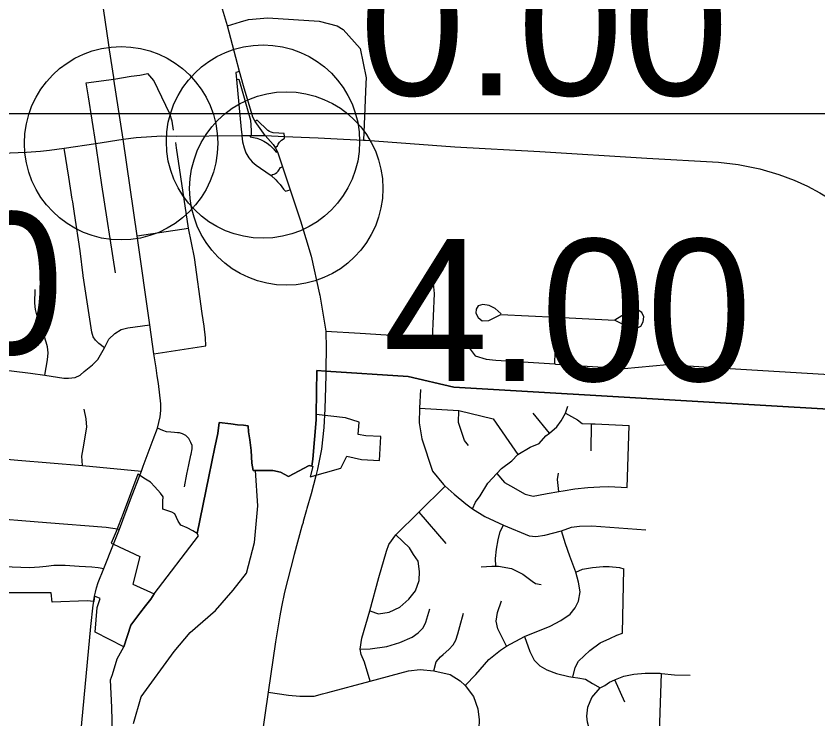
# Model space of a CAD drawing. Extents: x 1659811 to 1934326, y 644115 to 934867.
# Drawn here: x 1795957 to 1802180, y 760803 to 766254 of the extents above; entities that cross this region are included whole.
import ezdxf

# ---------------------------------------------------------------- set-up
doc = ezdxf.new("R2010")
doc.units = 0
for name, color, linetype in [('Default', 7, 'Continuous'), ('GM_X_City_Street', 7, 'Continuous'), ('GM_X_Corporation', 7, 'Continuous'), ('GM_X_County_Road', 7, 'Continuous'), ('GM_X_Interchange_Ramps', 7, 'Continuous'), ('GM_X_State_Route', 7, 'Continuous'), ('GM_X_Township', 7, 'Continuous'), ('GM_X_US_Route', 7, 'Continuous'), ('SC_Scratch1', 7, 'Continuous')]:
    doc.layers.add(name, color=color, linetype=linetype)

msp = doc.modelspace()

# ---------------------------------------------------------------- linework, layer by layer
at = {"layer": 'Default'}
for centre in [(1796771.5, 765267.3), (1797873.2, 765280.4), (1797873.2, 765280.4), (1798054, 764916.5)]:
    msp.add_circle(centre, 750, dxfattribs=at)
at = {"layer": 'GM_X_City_Street'}
for points in [[(1797597.8, 766178.5), (1797698, 766207.9), (1797761.6, 766227.4), (1797909.8, 766240.5), (1798308.6, 766215.3), (1798448.2, 766179.3), (1798495.1, 766150), (1798626.6, 766003.3), (1798672.9, 765774.4), (1798672.1, 765731.3), (1798658.1, 765414), (1798653.2, 765291.5)], [(1796501.3, 765735.7), (1796716.8, 765765.1), (1796850.1, 765788.7), (1796917.1, 765796), (1796979.1, 765809)], [(1797179.3, 765368.4), (1797167.6, 765437.7), (1797148.9, 765495.7), (1797025, 765754.1), (1796979.1, 765809)], [(1796622.3, 764946.1), (1796603.1, 765068.7), (1796577.1, 765266.3), (1796517.8, 765628.1), (1796501.3, 765735.7)], [(1797042.9, 763526.9), (1797026.6, 763633.6), (1796995.1, 763860.1), (1796897.7, 764549.7), (1796787.2, 765300.1)], [(1797429.2, 763696.1), (1797427.4, 763759.4), (1797416.6, 763849.9), (1797402.1, 763947.5), (1797340.7, 764381.5), (1797293.7, 764609.4), (1797201.5, 765231.5), (1797197.1, 765274.3)], [(1796393.4, 764833.3), (1796366.3, 765005.1), (1796330.5, 765228.9)], [(1796729.6, 764262.2), (1796622.3, 764946.1)], [(1796477.2, 764238.3), (1796476.6, 764242.3), (1796454, 764432.1), (1796411, 764721.7), (1796396.6, 764812.8), (1796393.4, 764833.3)], [(1796897.7, 764549.7), (1797293.7, 764609.4)], [(1796642.9, 763681.7), (1796599.5, 763714.2), (1796574.2, 763741.4), (1796556.1, 763766.7), (1796545.3, 763802.8), (1796477.2, 764238.3)], [(1799187.3, 763750.4), (1799203.6, 764101.2), (1799196.3, 764180.8)], [(1796180.1, 763468.3), (1796200, 763587.6), (1796205.4, 763641.9), (1796201.8, 763688.9), (1796190.9, 763725.1), (1796131.2, 763913.7), (1796118.5, 763937.7), (1796108.2, 763979.1), (1796102, 764026.8), (1796104, 764134.4)], [(1799721.2, 763945.2), (1799673.8, 763985.8), (1799628.1, 764010.4), (1799580.2, 764017), (1799544.1, 764007.5), (1799527.8, 763981.6), (1799525.4, 763949.6), (1799543, 763915.3), (1799572.6, 763890.9), (1799624.6, 763892.3), (1799670.9, 763915.8), (1799719.2, 763939.2), (1800148.5, 763918.4), (1800604.2, 763894.3), (1800711.5, 763840.9), (1800769.3, 763830.2), (1800805.6, 763849.8), (1800824, 763881.6), (1800828.5, 763921.6), (1800812.9, 763955.9), (1800785.1, 763972.2), (1800745.1, 763966.7), (1800690.9, 763949.4), (1800604.2, 763896.3)], [(1800138.3, 763555.6), (1800148.5, 763918.4)], [(1795263.9, 763581.7), (1796068, 763484.6), (1796180.1, 763468.3), (1796328.3, 763446.6), (1796362.7, 763444.8), (1796415.1, 763452), (1796453.1, 763470.1), (1796485.6, 763497.2), (1796550.7, 763549.7), (1796590.4, 763591.3), (1796642.9, 763681.7), (1796677.2, 763748.6), (1796722.4, 763792), (1796773, 763822.7), (1796825.4, 763837.2), (1796995.1, 763860.1)], [(1798360.7, 763810.9), (1798626.9, 763793.8), (1798910.2, 763775.3), (1799187.3, 763750.4), (1799393.4, 763707), (1799472.9, 763681.7), (1799519.2, 763619.1), (1799604.9, 763594), (1799680.7, 763585.1), (1800138.3, 763555.6), (1800142.1, 763555.4), (1800675.5, 763520.7), (1801008.3, 763551.5), (1801580.6, 763515.7), (1802395.9, 763466), (1802931.1, 763434), (1802972.6, 763431.5)], [(1797026.6, 763633.6), (1797429.2, 763696.1)], [(1796942.7, 762762), (1797020.3, 762971), (1797053.7, 763058.7), (1797074.5, 763146.4), (1797079.9, 763194.3), (1797080.8, 763245.8), (1797061.8, 763404.9), (1797052.5, 763463.6), (1797042.9, 763526.9)], [(1799096.4, 763357.3), (1799088.5, 763214.1), (1799085.3, 763098), (1799105.9, 762973.9), (1799188.1, 762725.6), (1799272.7, 762620.3), (1799287.5, 762606.9), (1799355.7, 762545.2), (1799446.7, 762469.9), (1799498.2, 762433.2)], [(1799088.5, 763214.1), (1799393.9, 763195), (1799659, 763130.5), (1799850.9, 762854.5)], [(1799498.2, 762433.2), (1799522.9, 762483), (1799559.5, 762532.7), (1799618.7, 762630.1), (1799687.4, 762705.4), (1799724.1, 762745), (1799804.8, 762804.2), (1799850.9, 762854.5), (1799946.1, 762910.6), (1800016.4, 762939.8), (1800069.1, 762999.3), (1800096.7, 763018), (1800154, 763068.4), (1800186.6, 763116), (1800219.9, 763174.1), (1800238, 763227.6)], [(1796472.5, 762767.5), (1796467.1, 762841.7), (1796477.9, 762898.6), (1796505.5, 763066.8), (1796501.9, 763130.1), (1796485.6, 763206.1)], [(1799468.7, 762923), (1799436.9, 762961.1), (1799417.8, 763015.2), (1799389.2, 763101.2), (1799393.9, 763195)], [(1800096.7, 763018), (1799969.7, 763174.5)], [(1800219.9, 763174.1), (1800314.6, 763122.5), (1800350.2, 763094), (1800422.4, 763091.7), (1800452.1, 763090.7), (1800715.9, 763077.5)], [(1800419.5, 762882.8), (1800422.4, 763091.7)], [(1797313.7, 762847.4), (1797315.8, 762857.1), (1797322.2, 762898.6), (1797323, 762922.2), (1797314, 762946.6), (1797297.8, 762978.2), (1797275.1, 763000.8), (1797247.1, 763013.5), (1797225.4, 763020.7), (1797210.1, 763022.5), (1797187.5, 763024.3), (1797157.6, 763026.1), (1797124.2, 763029.8), (1797096.2, 763040.6), (1797053.7, 763058.7)], [(1800699.8, 762598.8), (1800715.9, 763077.5)], [(1795272.5, 762874.3), (1795970.4, 762810.1), (1796472.5, 762767.5), (1796929, 762725)], [(1797282.8, 762700.3), (1797297.3, 762773.9), (1797313.7, 762847.4)], [(1796924.2, 762712.6), (1796929, 762725), (1796942.7, 762762)], [(1797263.4, 762602.1), (1797282.8, 762700.3)], [(1799687.4, 762705.4), (1799746.7, 762636.6), (1799794.4, 762609.9), (1799907.5, 762546.4), (1799939.4, 762538), (1799969.3, 762529.6), (1800011.3, 762537.1), (1800079.5, 762550.3), (1800169.7, 762567), (1800201.7, 762572.9), (1800293.8, 762587.8), (1800393.9, 762596.5), (1800488, 762603.4), (1800557.9, 762604.6), (1800699.8, 762598.8)], [(1800169.7, 762567), (1800158.8, 762659.6), (1800167.4, 762709.5)], [(1798704.6, 761095.7), (1798661.2, 761244), (1798634.4, 761303.8), (1798627.7, 761344.1), (1798639.9, 761429.9), (1798702.2, 761640.2), (1798771.8, 761899.2), (1798830.4, 762104.8), (1798849, 762156.7), (1798903.8, 762230.2), (1799082.1, 762406.3), (1799287.5, 762606.9)], [(1795173.2, 762404.8), (1795682, 762368.8), (1796194.1, 762325.4), (1796655.1, 762290.1), (1796758.4, 762273.4)], [(1799082.1, 762406.3), (1799290.9, 762163.3)], [(1799498.2, 762433.2), (1799595.4, 762373.9), (1799738.8, 762306.7), (1799939.4, 762223.4), (1799991.3, 762218.8), (1800059.4, 762228), (1800190.4, 762260.7), (1800268.1, 762289.6), (1800328.2, 762298.8), (1800424.2, 762301.7), (1800843.6, 762270.5)], [(1799678.9, 761987.4), (1799677.3, 762048.3), (1799684.2, 762118.4), (1799699.1, 762192.3), (1799713.9, 762256.3), (1799738.8, 762306.7)], [(1798702.2, 761640.2), (1798770.3, 761618.7), (1798852.4, 761631.7), (1798934.9, 761670.8), (1799005.6, 761732), (1799056.4, 761797.5), (1799085.4, 761875.3), (1799086.3, 761947.4), (1799077.3, 762025.7), (1799041.9, 762078.2), (1799010.6, 762128.7), (1798903.8, 762230.2)], [(1799442.2, 761063.1), (1799524, 761148.6), (1799625.4, 761263.6), (1799716.3, 761336.6), (1799762.5, 761366.2), (1799902.4, 761442.4), (1800100.5, 761522.2), (1800185, 761567.3), (1800255.6, 761614.5), (1800296.2, 761664.1), (1800320.8, 761715.9), (1800333.7, 761787.8), (1800322.7, 761864.1), (1800302, 761941.4), (1800255.3, 762065.3), (1800220.5, 762161.9), (1800190.4, 762260.7)], [(1796570.4, 761776.5), (1796572.1, 761786.3), (1796581.1, 761819.4), (1796594.5, 761859.9), (1796637, 761968.6), (1796714.2, 762157.8), (1796719.1, 762170.5)], [(1795213.2, 762011.7), (1795249.5, 762012.7), (1795520.3, 761998.1), (1796060.8, 761976.4), (1796139.9, 761981.8), (1796189.6, 761987.2), (1796249.2, 761994.5), (1796338.7, 761994.5), (1796445.4, 761988.1), (1796544.8, 761983.6), (1796593.6, 761977.3), (1796637, 761968.6)], [(1799566.5, 761983.6), (1799648.5, 761986.6), (1799678.9, 761987.4), (1799700.5, 761987.9), (1799802.2, 761968.7), (1799889.7, 761925.5), (1799960.9, 761870.6), (1799986.7, 761852.2), (1800030.6, 761845.7)], [(1800278.7, 761128), (1800295.8, 761202.6), (1800322.2, 761250.6), (1800410.7, 761334.2), (1800489.1, 761391.9), (1800565.3, 761427.5), (1800619.5, 761453.3), (1800663.6, 761467), (1800672.8, 761967.9)], [(1800302, 761941.4), (1800352.8, 761963.7), (1800430.8, 761977.3), (1800512.9, 761984.8), (1800558.9, 761984.6), (1800640.9, 761978.1), (1800672.8, 761967.9)], [(1799762.5, 761366.2), (1799731.4, 761428.6), (1799694.4, 761501.2), (1799683.1, 761561.4), (1799692, 761629.4), (1799725.1, 761719.2)], [(1798627.7, 761344.1), (1798704.9, 761347), (1798835, 761363.4), (1798935.4, 761396.3), (1799031.9, 761437.2), (1799078.3, 761470.7), (1799116.7, 761508.2), (1799137.3, 761552.1), (1799151.9, 761604), (1799166.6, 761657.9)], [(1799199.9, 761175.3), (1799217.4, 761246.5), (1799251.8, 761284.2), (1799272.1, 761302), (1799314.5, 761341.5), (1799349, 761377.2), (1799369.4, 761413), (1799386, 761462.9), (1799400.7, 761518.8), (1799430, 761622.6)], [(1799902.4, 761442.4), (1799942.6, 761324.9), (1799978.2, 761258.6), (1800021.9, 761214.3), (1800075.7, 761183.9), (1800149.5, 761155.4), (1800245.4, 761132.8), (1800278.7, 761128), (1800317.3, 761122.4), (1800375.2, 761110), (1800429, 761077.7), (1800488.8, 761043.3)], [(1798335.7, 760997.9), (1798375.6, 761008.9), (1798704.6, 761095.7), (1799001.1, 761175.3), (1799091.5, 761186.1), (1799199.9, 761175.3), (1799326.5, 761146.3), (1799402.4, 761099.3), (1799442.2, 761063.1), (1799507.3, 760976.3), (1799539.8, 760882.3), (1799550.7, 760795.5), (1799543.4, 760593), (1799514.8, 760423.4), (1799519.8, 760308.4), (1799532.3, 760226.8), (1799555.5, 760162.4), (1799571.3, 760132.2)], [(1800488.8, 761043.3), (1800525, 761063.1), (1800563.1, 761086.9), (1800603.6, 761106), (1800609.3, 761108.7), (1800673.4, 761134.4), (1800751.5, 761150), (1800839.6, 761157.5), (1800955.6, 761156.8), (1800965.5, 761155.7), (1801067.5, 761144.1), (1801187.5, 761143.4)], [(1800680.1, 760934), (1800603.6, 761106)], [(1800940.7, 760395.7), (1800965.5, 761155.7)], [(1800650.4, 760331.2), (1800618.7, 760405.4), (1800585.2, 760485.7), (1800543.6, 760538), (1800533.8, 760551.2), (1800501.9, 760594.4), (1800452.3, 760650.7), (1800410.7, 760711.1), (1800391.1, 760777.3), (1800385.4, 760823.4), (1800393.9, 760893.5), (1800424.4, 760969.5), (1800488.8, 761043.3)], [(1797913.7, 761009.7), (1798071.7, 760987.2), (1798072, 760987.1)], [(1798072, 760987.1), (1798158.7, 760980), (1798178.3, 760980)], [(1798178.3, 760980), (1798270.7, 760980), (1798335.7, 760997.9)]]:
    msp.add_lwpolyline(points, dxfattribs=at)
at = {"layer": 'GM_X_Corporation'}
for points in [[(1802921.6, 763165.3), (1799354.2, 763374.8), (1799000.9, 763457.6), (1798361.6, 763501), (1798291.3, 763505.3), (1798284.6, 763163.2), (1798284.7, 763121.4), (1798260.9, 762817), (1798250.9, 762762.5), (1798231.7, 762767.6), (1798071, 762682.2), (1798010, 762716.1), (1797948.2, 762729.7), (1797880.7, 762729.8), (1797796.8, 762729.8), (1797787.7, 762787.3), (1797782.4, 762884.6), (1797769.8, 762967.7), (1797761.1, 763029.7), (1797757, 763077.1), (1797721.3, 763080.6), (1797675.6, 763082.7), (1797623.4, 763090.8), (1797533, 763101.5), (1797521.8, 763017.3), (1797500.3, 762911.5), (1797452.7, 762683.8), (1797362.6, 762240.5), (1797328.3, 762260.7), (1797285.5, 762285.9), (1797235.3, 762305.6), (1797214.8, 762337.4), (1797188.8, 762393.3), (1797166.5, 762406.9), (1797094.9, 762430.7), (1797095.3, 762464.4), (1797096.2, 762492.2), (1797097.6, 762525.9), (1797078.6, 762552.6), (1797034.8, 762603.1), (1796999.4, 762637.9), (1796960.1, 762661.1), (1796901.4, 762700.4), (1796787, 762397.3), (1796733.6, 762255.7), (1796695.4, 762167.2), (1796714.2, 762157.8), (1796917.1, 762062.2), (1796864.1, 761847.4), (1797027.7, 761772.6), (1797003.5, 761732.9), (1796960.9, 761681), (1796917.4, 761623.1), (1796846.9, 761530.4), (1796792.2, 761362.1), (1796570.4, 761475.1), (1796585.6, 761666.7), (1796609.2, 761738), (1796566.5, 761754.1), (1796559.5, 761714.8), (1796509.2, 761718.8), (1796235.8, 761707.7), (1796228, 761782.1), (1795879.4, 761782.1)], [(1802921.6, 763165.3), (1799354.2, 763374.8), (1799000.9, 763457.6), (1798361.6, 763501), (1798291.3, 763505.3), (1798284.6, 763163.2), (1798284.7, 763121.4), (1798260.9, 762817), (1798250.9, 762762.5), (1798231.7, 762767.6), (1798071, 762682.2), (1798010, 762716.1), (1797948.2, 762729.7), (1797880.7, 762729.8), (1797796.8, 762729.8), (1797787.7, 762787.3), (1797782.4, 762884.6), (1797769.8, 762967.7), (1797761.1, 763029.7), (1797757, 763077.1), (1797721.3, 763080.6), (1797675.6, 763082.7), (1797623.4, 763090.8), (1797533, 763101.5), (1797521.8, 763017.3), (1797500.3, 762911.5), (1797452.7, 762683.8), (1797362.6, 762240.5), (1797328.3, 762260.7), (1797285.5, 762285.9), (1797235.3, 762305.6), (1797214.8, 762337.4), (1797188.8, 762393.3), (1797166.5, 762406.9), (1797094.9, 762430.7), (1797095.3, 762464.4), (1797096.2, 762492.2), (1797097.6, 762525.9), (1797078.6, 762552.6), (1797034.8, 762603.1), (1796999.4, 762637.9), (1796960.1, 762661.1), (1796901.4, 762700.4), (1796787, 762397.3), (1796733.6, 762255.7), (1796695.4, 762167.2), (1796714.2, 762157.8), (1796917.1, 762062.2), (1796864.1, 761847.4), (1797027.7, 761772.6), (1797003.5, 761732.9), (1796960.9, 761681), (1796917.4, 761623.1), (1796846.9, 761530.4), (1796792.2, 761362.1), (1796570.4, 761475.1), (1796585.6, 761666.7), (1796609.2, 761738), (1796566.5, 761754.1), (1796559.5, 761714.8), (1796509.2, 761718.8), (1796235.8, 761707.7), (1796228, 761782.1), (1795879.4, 761782.1)], [(1796705.5, 760693.6), (1796698.9, 760891.1), (1796690.4, 761105.8), (1796704.7, 761147.6), (1796741.1, 761268.5), (1796792.2, 761362.1), (1796846.9, 761530.4), (1796917.4, 761623.1), (1796960.9, 761681), (1797003.5, 761732.9), (1797027.7, 761772.6), (1797373.6, 762222.8), (1797362.6, 762240.5), (1797452.7, 762683.8), (1797500.3, 762911.5), (1797521.8, 763017.3), (1797533, 763101.5), (1797623.4, 763090.8), (1797675.6, 763082.7), (1797721.3, 763080.6), (1797757, 763077.1), (1797761.1, 763029.7), (1797769.8, 762967.7), (1797782.4, 762884.6), (1797787.7, 762787.3), (1797796.8, 762729.8), (1797880.7, 762729.8), (1797948.2, 762729.7), (1798010, 762716.1), (1798071, 762682.2), (1798231.7, 762767.6), (1798250.9, 762762.5), (1798259.2, 762760.3), (1798240.1, 762680.9), (1798477.8, 762748.2), (1798522.9, 762841.9), (1798636.5, 762814), (1798776.3, 762807.9), (1798788.6, 762992.1), (1798672.3, 762998.2), (1798612, 763007.8), (1798618.4, 763104.6), (1798514.4, 763138.3), (1798284.6, 763163.2), (1798291.3, 763505.3), (1798361.6, 763501), (1799000.9, 763457.6), (1799354.2, 763374.8), (1802921.6, 763165.3)]]:
    msp.add_lwpolyline(points, dxfattribs=at)
at = {"layer": 'GM_X_County_Road'}
for points in [[(1796719.1, 762170.5), (1796758.4, 762273.4), (1796844.9, 762504.4), (1796924.2, 762712.6)], [(1796357, 759661.8), (1796357.2, 759704.5), (1796433.3, 760413.6), (1796537.3, 761519.7), (1796555.1, 761684.1), (1796559.5, 761714.7), (1796561.3, 761724.7)], [(1796561.3, 761724.7), (1796566.5, 761754.1), (1796570.4, 761776.5)]]:
    msp.add_lwpolyline(points, dxfattribs=at)
at = {"layer": 'GM_X_Interchange_Ramps'}
for points in [[(1797689.7, 765824.7), (1797662.3, 765816.9), (1797667, 765762.3), (1797704.1, 765374.9), (1797707.9, 765334.1), (1797708.4, 765327.8), (1797708.6, 765326), (1797715.2, 765277.9), (1797726.1, 765231.5), (1797738.8, 765194.2), (1797762.5, 765153.2), (1797788, 765123.2), (1797820.7, 765096.8), (1797853.5, 765074.9), (1797895.3, 765044.9), (1797935.9, 765016.2), (1797971.8, 764983.9), (1797986.8, 764967.9), (1798005.4, 764947.5), (1798033.2, 764911.5), (1798047.3, 764894.7), (1798084.4, 764907.3)], [(1797667, 765762.3), (1797684.3, 765763.8), (1797776.2, 765446.9), (1797781, 765365.3), (1797781.8, 765328.6)], [(1798039.1, 765320.5), (1798037.8, 765344.1), (1797995.8, 765346.4), (1797951.4, 765349.3), (1797937, 765353.5), (1797923.9, 765359.1), (1797909.9, 765365.6), (1797828.6, 765447.4), (1797812.7, 765436.2)], [(1797774.3, 765328.3), (1797774.3, 765318.3), (1797825.3, 765307), (1797853, 765295.5), (1797878.6, 765284.1), (1797904.3, 765267.7), (1797928.8, 765249.9), (1797945.5, 765233.7), (1797955.5, 765223.3), (1797974.7, 765197.3), (1797984.6, 765200.6)], [(1797966.6, 765235.4), (1797984.6, 765246.9), (1797992, 765259.1), (1798001.8, 765274.7), (1798009.7, 765284.7), (1798017.4, 765291.7), (1798028.4, 765299.6), (1798039, 765305.6), (1798039.1, 765320.5)], [(1797935.9, 765016.2), (1797947.9, 765024.1), (1797960, 765028), (1797970.6, 765034.1), (1797980.4, 765040.8), (1797990.9, 765049.9), (1797996.8, 765057.6), (1798009.8, 765079.7), (1798024.1, 765084.5)]]:
    msp.add_lwpolyline(points, dxfattribs=at)
at = {"layer": 'GM_X_State_Route'}
for points in [[(1797662, 765931.5), (1797597.8, 766178.5), (1797559.5, 766307.2), (1797438.8, 766996.6), (1797419.1, 767697.6), (1797419.4, 767844), (1797452.4, 768221.2), (1797474.8, 768350.1), (1797487.4, 768422.5), (1797490.5, 768440.1)], [(1796681.6, 765991), (1796675.5, 766029.9), (1796634.5, 766313.2), (1796584.2, 766648), (1796580, 766682.5)], [(1796714.7, 765778.5), (1796681.6, 765991)], [(1797722.5, 765712.7), (1797689.7, 765824.7), (1797662, 765931.5)], [(1796787.2, 765300.1), (1796716.8, 765765.1), (1796714.7, 765778.5)], [(1797788, 765488.6), (1797722.5, 765712.7)], [(1797890.1, 765326.5), (1797812.7, 765436.2), (1797793.7, 765469), (1797788, 765488.6)], [(1797890.1, 765326.5), (1798039.1, 765320.5), (1798235.2, 765312.2), (1798302, 765308.6)], [(1798302, 765308.6), (1798496.7, 765298.1), (1798653.2, 765291.5), (1798669.8, 765290.3)], [(1798669.8, 765290.3), (1799362.2, 765239.5), (1800020.5, 765204.2), (1800850.9, 765152.1), (1801407.7, 765121.9), (1801559.5, 765102.8), (1801727.9, 765068.1), (1801876.4, 765024.7), (1801994.4, 764982.2), (1802097.9, 764934.1), (1802195, 764884.1), (1802305.2, 764816.4), (1802587.8, 764623.6), (1802765.8, 764495.5)]]:
    msp.add_lwpolyline(points, dxfattribs=at)
at = {"layer": 'GM_X_Township'}
msp.add_lwpolyline([(1796868.9, 760768.6), (1796927.2, 760974.5), (1797183.1, 761325.5), (1797308.5, 761471.9), (1797504.8, 761645.1), (1797642.4, 761801.4), (1797745.4, 761932.1), (1797806.3, 762172.1), (1797831.9, 762455), (1797814.9, 762729.8), (1797948.2, 762729.7), (1798010, 762716.1), (1798071, 762682.2), (1798231.7, 762767.6), (1798250.9, 762762.5), (1798260.9, 762817), (1798284.7, 763121.4), (1798284.6, 763163.2), (1798291.3, 763505.3), (1798361.6, 763501), (1799000.9, 763457.6), (1799354.2, 763374.8), (1802921.6, 763165.3)], dxfattribs=at)
at = {"layer": 'GM_X_US_Route'}
for points in [[(1796787.2, 765300.1), (1796887.8, 765313.2), (1797087.3, 765324.6), (1797198.1, 765323.2), (1797708.4, 765327.8), (1797774.3, 765328.3), (1797781.8, 765328.6), (1797890.1, 765326.5)], [(1797890.1, 765326.5), (1797952.2, 765258.1), (1797966.6, 765235.4), (1797984.6, 765200.6), (1798024.1, 765084.5), (1798084.4, 764907.3), (1798164.5, 764666), (1798247, 764392.5), (1798311.2, 764097.9)], [(1796215.9, 765214.9), (1796330.5, 765228.9), (1796577.1, 765266.3), (1796787.2, 765300.1)], [(1795061.6, 765180.9), (1795110.1, 765181.2), (1795211.6, 765183.8), (1795398.2, 765186.4), (1795845.3, 765191.6), (1796037.8, 765197.7), (1796146.5, 765206.4), (1796215.9, 765214.9)], [(1798311.2, 764097.9), (1798313, 764089.6), (1798360.7, 763810.9), (1798362.4, 763674.7), (1798361.7, 763523.7)], [(1798361.7, 763523.7), (1798361.6, 763501), (1798361, 763471.1)], [(1798361, 763471.1), (1798359, 763376), (1798352, 763208.3)], [(1798352, 763208.3), (1798346, 763062.7), (1798327.7, 762896), (1798295.9, 762739.3)], [(1798295.9, 762739.3), (1798293.9, 762729.3), (1798283, 762688.3)], [(1798283, 762688.3), (1798245.8, 762547.4), (1798213.6, 762434.7)], [(1798213.6, 762434.7), (1798210.9, 762425.3), (1798185.6, 762333.3)], [(1798185.6, 762333.3), (1798183.6, 762325.9), (1798175.6, 762296.9), (1798115.9, 762079.2), (1798038.7, 761785.7), (1798016.5, 761671.2)], [(1798016.5, 761671.2), (1798003.1, 761601.7), (1797969.2, 761401.2), (1797913.7, 761009.7), (1797836.2, 760475.2)]]:
    msp.add_lwpolyline(points, dxfattribs=at)
at = {"layer": 'SC_Scratch1'}
msp.add_lwpolyline([(1729596.4, 899996.5), (1925846.4, 899996.5), (1925846.4, 765496.5), (1729596.4, 765496.5)], close=True, dxfattribs=at)

# ---------------------------------------------------------------- texts
at = {"layer": 'Default'}
for s, p in [('0.00', (1798623.2, 765638.8)), ('0.00', (1793464.9, 763632.4)), ('4.00', (1798804, 763424))]:
    msp.add_text(s, height=1100, dxfattribs=at).set_placement(p)

doc.saveas('drawing.dxf')
